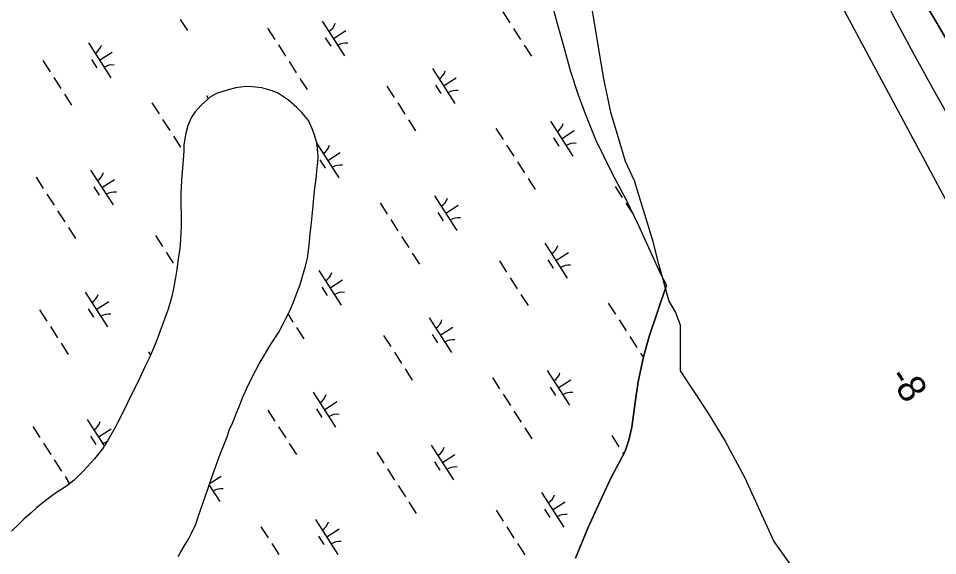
# Model space of a CAD drawing. Extents: x 3937982 to 3958556, y 219448 to 241894.
# Drawn here: x 3949325 to 3950436, y 224646 to 225295 of the extents above; entities that cross this region are included whole.
import ezdxf

# ---------------------------------------------------------------- set-up
doc = ezdxf.new("R2010")
doc.units = 0
for name, color, linetype in [('V-RIVR-EDGE', 7, 'Continuous'), ('V-RIVR-RANG', 7, 'Continuous'), ('V-TOPO-DPTH', 7, 'Continuous'), ('V-TOPO-MINR', 7, 'Continuous'), ('V-TOPO-SHOR', 7, 'Continuous'), ('V-WETL-SWMP', 7, 'Continuous')]:
    doc.layers.add(name, color=color, linetype=linetype)

msp = doc.modelspace()

# ---------------------------------------------------------------- linework, layer by layer
at = {"layer": 'V-RIVR-EDGE'}
for points in [[(3950018.001, 225306.414), (3950031.761, 225223.851), (3950040.608, 225181.586), (3950048.471, 225155.048), (3950058.3, 225122.612), (3950069.111, 225099.023), (3950090.735, 225028.254), (3950098.251, 224998.189)], [(3950098.243, 224998.381), (3950110.96, 224953.212), (3950118.893, 224939.611), (3950124.56, 224924.878), (3950124.56, 224887.477), (3950124.56, 224869.343), (3950157.428, 224819.475), (3950178.962, 224784.34), (3950202.763, 224740.139), (3950237.897, 224663.07), (3950262.831, 224627.936), (3950314.966, 224581.468), (3950347.834, 224550.867), (3950401.102, 224521.399), (3950455.503, 224488.531)]]:
    msp.add_lwpolyline(points, dxfattribs=at)
at = {"layer": 'V-TOPO-DPTH'}
for points in [[(3951131.518, 224213.954), (3950902.17, 224513.573), (3950592.78, 225014.631), (3950589.938, 225017.696), (3950532.216, 225120.153), (3950512.481, 225155.009), (3950492.647, 225189.808), (3950472.664, 225224.522), (3950452.583, 225259.179), (3950432.218, 225293.666), (3950411.575, 225327.984), (3950390.515, 225362.047), (3950369.176, 225395.94), (3950218.895, 225631.439), (3950205.782, 225651.837), (3950192.58, 225672.175), (3950179.783, 225691.607)], [(3951680.229, 223402.255), (3951578.518, 223569.264), (3951533.246, 223643.597), (3951487.972, 223717.928), (3951442.696, 223792.258), (3951397.418, 223866.587), (3950902.17, 224513.573), (3950592.78, 225014.631), (3950589.938, 225017.696), (3950532.216, 225120.153), (3950512.481, 225155.009), (3950492.647, 225189.808), (3950472.664, 225224.522), (3950452.583, 225259.179), (3950432.218, 225293.666), (3950411.575, 225327.984), (3950390.515, 225362.047), (3950369.176, 225395.94), (3950218.895, 225631.439), (3950205.782, 225651.837), (3950192.58, 225672.175), (3950179.783, 225691.607)], [(3950154.242, 225666.143), (3950155.218, 225664.85), (3950159.295, 225659.241), (3950163.235, 225653.541), (3950166.968, 225647.703), (3950170.564, 225641.773), (3950185.469, 225616.173), (3950195.874, 225597.123), (3950205.566, 225577.74), (3950214.186, 225557.858), (3950222.093, 225537.642), (3950239.689, 225488.764), (3950256.82, 225444.288), (3950275.232, 225400.383), (3950295.567, 225357.335), (3950317.183, 225314.858), (3950518.206, 224940.562)]]:
    msp.add_lwpolyline(points, dxfattribs=at)
at = {"layer": 'V-TOPO-MINR'}
for points in [[(3950179.783, 225691.607), (3950192.58, 225672.175), (3950205.782, 225651.837), (3950218.895, 225631.439), (3950369.176, 225395.94), (3950390.515, 225362.047), (3950411.575, 225327.984), (3950432.218, 225293.666), (3950452.583, 225259.179), (3950472.664, 225224.522), (3950492.647, 225189.808), (3950512.481, 225155.009), (3950532.216, 225120.153), (3950589.938, 225017.696), (3950592.78, 225014.631), (3950902.17, 224513.573), (3951397.418, 223866.587), (3951442.696, 223792.258), (3951487.972, 223717.928), (3951533.246, 223643.597), (3951578.518, 223569.264), (3951680.229, 223402.255)], [(3950165.159, 225681.309), (3950169.051, 225675.688), (3950177.749, 225662.755), (3950186.183, 225649.647), (3950194.44, 225636.423), (3950243.826, 225555.508), (3950268.931, 225513.1), (3950293.263, 225470.266), (3950316.432, 225426.793), (3950338.828, 225382.893), (3950360.999, 225338.862), (3950383.649, 225295.084), (3950407.015, 225251.683), (3950430.858, 225208.535), (3950553.653, 224990.574), (3950558.289, 224985.474), (3950786.467, 224611.132), (3950993.17, 224313.696), (3950995.512, 224310.763), (3951582.745, 223493.719), (3951602.364, 223461.504), (3951621.927, 223429.256), (3951641.408, 223396.958), (3951649.976, 223382.696)], [(3950154.242, 225666.143), (3950155.218, 225664.85), (3950159.295, 225659.241), (3950163.235, 225653.541), (3950166.968, 225647.703), (3950170.564, 225641.773), (3950185.469, 225616.173), (3950195.874, 225597.123), (3950205.566, 225577.74), (3950214.186, 225557.858), (3950222.093, 225537.642), (3950239.689, 225488.764), (3950256.82, 225444.288), (3950275.232, 225400.383), (3950295.567, 225357.335), (3950317.183, 225314.858), (3950518.206, 224940.562)]]:
    msp.add_lwpolyline(points, dxfattribs=at)
at = {"layer": 'V-TOPO-SHOR'}
msp.add_lwpolyline([(3949998.301, 224643.077), (3950012.907, 224679.3), (3950028.056, 224711.627), (3950040.889, 224739.779), (3950058.119, 224772.379), (3950062.461, 224785.665), (3950066.01, 224801.025), (3950070.253, 224830.946), (3950074.007, 224855.928), (3950080.329, 224886.123), (3950086.944, 224910.601), (3950108.205, 224972.631)], dxfattribs=at)
at = {"layer": 'V-WETL-SWMP'}
for p, q in [((3949967.53, 225320.61), (3949975.959, 225288.724)), ((3949520.61, 225293.601), (3949529.27, 225280.148)), ((3949910.192, 225303.004), (3949918.852, 225289.55)), ((3949626.197, 225283.075), (3949634.857, 225269.621)), ((3949692.062, 225291.67), (3949719.124, 225249.627)), ((3949923.182, 225282.823), (3949931.842, 225269.369)), ((3949975.959, 225288.724), (3949982.967, 225264.728)), ((3949695.858, 225271.517), (3949702.353, 225261.427)), ((3949705.593, 225270.648), (3949720.729, 225280.391)), ((3949409.629, 225265.33), (3949436.691, 225223.287)), ((3949639.187, 225262.894), (3949647.847, 225249.44)), ((3949936.172, 225262.642), (3949944.832, 225249.188)), ((3949982.967, 225264.728), (3949992.095, 225230.785)), ((3949423.16, 225244.309), (3949438.296, 225254.051)), ((3949354.763, 225243.933), (3949363.423, 225230.48)), ((3949413.425, 225245.178), (3949419.92, 225235.088)), ((3949652.177, 225242.713), (3949660.837, 225229.26)), ((3949825.191, 225234.371), (3949852.254, 225192.328)), ((3949992.095, 225230.785), (3950001.188, 225202.68)), ((3949367.753, 225223.753), (3949376.413, 225210.299)), ((3949665.167, 225222.533), (3949673.827, 225209.079)), ((3949838.722, 225213.35), (3949853.858, 225223.092)), ((3949578.389, 225208.809), (3949564.462, 225204.076)), ((3949587.679, 225211.035), (3949578.389, 225208.809)), ((3949599.764, 225212.656), (3949587.679, 225211.035)), ((3949607.518, 225212.392), (3949599.764, 225212.656)), ((3949619, 225210.908), (3949607.518, 225212.392)), ((3949630.492, 225207.875), (3949619, 225210.908)), ((3949637.951, 225205.128), (3949630.492, 225207.875)), ((3949647.602, 225198.672), (3949637.951, 225205.128)), ((3949770.325, 225212.974), (3949778.985, 225199.52)), ((3949828.987, 225214.219), (3949835.482, 225204.128)), ((3949380.743, 225203.572), (3949389.403, 225190.118)), ((3949486.33, 225193.045), (3949494.99, 225179.591)), ((3949550.256, 225194.069), (3949545.32, 225189.699)), ((3949557.042, 225200.311), (3949550.256, 225194.069)), ((3949552.195, 225201.64), (3949554.535, 225198.005)), ((3949564.462, 225204.076), (3949557.042, 225200.311)), ((3949651.338, 225196.213), (3949647.602, 225198.672)), ((3949661.313, 225187.279), (3949651.338, 225196.213)), ((3950001.188, 225202.68), (3950010.255, 225179.039)), ((3949545.32, 225189.699), (3949538.543, 225181.907)), ((3949667.55, 225181.423), (3949661.313, 225187.279)), ((3949783.315, 225192.793), (3949791.975, 225179.34)), ((3949499.32, 225172.865), (3949507.98, 225159.411)), ((3949534.238, 225175.679), (3949529.957, 225165.421)), ((3949538.543, 225181.907), (3949534.238, 225175.679)), ((3949675.36, 225171.546), (3949667.55, 225181.423)), ((3949680.386, 225160.721), (3949675.36, 225171.546)), ((3949796.305, 225172.613), (3949804.965, 225159.159)), ((3950010.255, 225179.039), (3950022.453, 225148.549)), ((3949529.957, 225165.421), (3949527.219, 225156.411)), ((3949682.906, 225153.914), (3949680.386, 225160.721)), ((3949901.892, 225162.086), (3949910.552, 225148.632)), ((3949967.757, 225170.681), (3949994.819, 225128.638)), ((3949512.31, 225152.684), (3949520.969, 225139.23)), ((3949526.019, 225149.582), (3949525.128, 225142.755)), ((3949527.219, 225156.411), (3949526.019, 225149.582)), ((3949685.442, 225144.626), (3949682.906, 225153.914)), ((3949971.553, 225150.529), (3949978.048, 225140.438)), ((3949981.288, 225149.659), (3949996.424, 225159.402)), ((3949525.128, 225142.755), (3949524.862, 225135.31)), ((3949686.412, 225137.809), (3949685.442, 225144.626)), ((3949685.527, 225144.026), (3949712.386, 225102.298)), ((3949687.092, 225127.58), (3949686.412, 225137.809)), ((3949914.882, 225141.905), (3949923.542, 225128.452)), ((3950022.453, 225148.549), (3950042.609, 225107.803)), ((3949524.862, 225135.31), (3949524.001, 225123.521)), ((3949686.822, 225120.756), (3949687.092, 225127.58)), ((3949698.855, 225123.32), (3949713.991, 225133.062)), ((3949524.001, 225123.521), (3949523.433, 225114.525)), ((3949685.638, 225111.135), (3949686.822, 225120.756)), ((3949689.12, 225124.189), (3949695.615, 225114.099)), ((3949927.872, 225121.725), (3949936.532, 225108.271)), ((3949412.327, 225111.611), (3949439.39, 225069.568)), ((3949523.433, 225114.525), (3949522.28, 225099.633)), ((3949684.179, 225095.622), (3949685.056, 225104.62)), ((3949685.056, 225104.62), (3949685.638, 225111.135)), ((3950042.609, 225107.803), (3950059.281, 225075.622)), ((3949346.462, 225103.016), (3949355.122, 225089.562)), ((3949425.859, 225090.589), (3949440.994, 225100.332)), ((3949522.28, 225099.633), (3949521.446, 225083.193)), ((3949683.28, 225090.345), (3949684.179, 225095.622)), ((3949940.862, 225101.544), (3949949.522, 225088.09)), ((3949359.452, 225082.835), (3949368.112, 225069.381)), ((3949416.123, 225091.458), (3949422.618, 225081.368)), ((3949521.446, 225083.193), (3949521.51, 225072.339)), ((3949682.11, 225078.244), (3949682.687, 225085.689)), ((3949682.687, 225085.689), (3949683.28, 225090.345)), ((3950046.02, 225091.985), (3950054.68, 225078.532)), ((3949521.51, 225072.339), (3949521.608, 225055.594)), ((3949680.643, 225063.97), (3949681.521, 225072.968)), ((3949681.521, 225072.968), (3949682.11, 225078.244)), ((3949762.025, 225072.057), (3949770.685, 225058.603)), ((3949827.89, 225080.652), (3949854.952, 225038.608)), ((3950059.01, 225071.805), (3950067.617, 225058.433)), ((3950059.281, 225075.622), (3950074.227, 225044.804)), ((3949372.442, 225062.654), (3949381.102, 225049.201)), ((3949680.067, 225056.524), (3949680.643, 225063.97)), ((3949831.686, 225060.499), (3949838.181, 225050.409)), ((3949841.421, 225059.63), (3949856.557, 225069.372)), ((3949521.608, 225055.594), (3949521.676, 225044.121)), ((3949678.587, 225044.421), (3949680.067, 225056.524)), ((3949775.015, 225051.876), (3949783.675, 225038.422)), ((3949385.432, 225042.474), (3949394.092, 225029.02)), ((3949521.676, 225044.121), (3949520.842, 225027.68)), ((3949677.712, 225035.113), (3949678.587, 225044.421)), ((3950074.227, 225044.804), (3950101.013, 224986.24)), ((3949490.591, 225032.915), (3949499.251, 225019.461)), ((3949520.842, 225027.68), (3949519.975, 225016.822)), ((3949676.245, 225020.84), (3949677.712, 225035.113)), ((3949788.005, 225031.695), (3949796.665, 225018.241)), ((3949519.975, 225016.822), (3949517.894, 225001.614)), ((3949674.165, 225005.322), (3949676.245, 225020.84)), ((3949961.019, 225023.353), (3949988.081, 224981.31)), ((3949503.581, 225012.734), (3949512.24, 224999.281)), ((3949672.051, 224995.696), (3949674.165, 225005.322)), ((3949800.995, 225011.514), (3949809.654, 224998.061)), ((3949974.55, 225002.331), (3949989.686, 225012.074)), ((3949517.894, 225001.614), (3949516.402, 224991.682)), ((3949668.1, 224982.029), (3949672.051, 224995.696)), ((3949906.153, 225001.956), (3949914.813, 224988.502)), ((3949964.815, 225003.201), (3949971.31, 224993.11)), ((3949514.908, 224982.06), (3949512.505, 224968.711)), ((3949516.402, 224991.682), (3949514.908, 224982.06)), ((3949665.36, 224973.33), (3949668.1, 224982.029)), ((3949688.023, 224990.622), (3949715.085, 224948.579)), ((3950101.013, 224986.24), (3950108.205, 224972.631)), ((3949660.781, 224960.899), (3949665.36, 224973.33)), ((3949701.554, 224969.6), (3949716.689, 224979.343)), ((3949919.143, 224981.775), (3949927.803, 224968.321)), ((3950108.205, 224972.631), (3950086.945, 224910.6)), ((3949405.589, 224964.283), (3949432.652, 224922.239)), ((3949512.505, 224968.711), (3949510.391, 224959.086)), ((3949657.724, 224953.438), (3949660.781, 224960.899)), ((3949691.819, 224970.47), (3949698.314, 224960.379)), ((3949932.133, 224961.594), (3949940.793, 224948.141)), ((3949419.121, 224943.261), (3949434.256, 224953.003)), ((3949510.391, 224959.086), (3949505.829, 224943.864)), ((3949652.832, 224941.625), (3949657.724, 224953.438)), ((3950037.72, 224951.068), (3950046.38, 224937.614)), ((3950103.585, 224959.663), (3950103.699, 224959.485)), ((3949350.723, 224942.886), (3949359.383, 224929.432)), ((3949409.385, 224944.13), (3949415.88, 224934.04)), ((3949505.829, 224943.864), (3949501.861, 224932.987)), ((3949649.154, 224934.161), (3949652.832, 224941.625)), ((3949501.861, 224932.987), (3949495.757, 224916.205)), ((3949639.647, 224916.119), (3949645.165, 224927.005)), ((3949645.165, 224927.005), (3949649.154, 224934.161)), ((3949650.808, 224937.517), (3949656.797, 224928.212)), ((3949821.152, 224933.323), (3949848.214, 224891.28)), ((3950050.71, 224930.887), (3950059.37, 224917.433)), ((3949363.713, 224922.705), (3949372.373, 224909.251)), ((3949495.757, 224916.205), (3949491.487, 224904.086)), ((3949635.039, 224908.65), (3949639.647, 224916.119)), ((3949661.127, 224921.485), (3949669.787, 224908.031)), ((3949834.683, 224912.302), (3949849.819, 224922.044)), ((3949627.662, 224897.443), (3949635.039, 224908.65)), ((3949766.286, 224911.926), (3949774.946, 224898.473)), ((3949824.948, 224913.171), (3949831.443, 224903.081)), ((3950063.7, 224910.706), (3950072.36, 224897.253)), ((3950086.945, 224910.6), (3950080.329, 224886.123)), ((3949376.703, 224902.524), (3949385.363, 224889.07)), ((3949491.487, 224904.086), (3949483.84, 224886.055)), ((3949623.055, 224889.973), (3949627.662, 224897.443)), ((3949483.84, 224886.055), (3949478.019, 224873.927)), ((3949482.29, 224891.998), (3949484.744, 224888.186)), ((3949615.993, 224877.838), (3949623.055, 224889.973)), ((3949779.276, 224891.746), (3949787.936, 224878.292)), ((3950080.329, 224886.123), (3950074.007, 224855.927)), ((3950076.69, 224890.526), (3950080.131, 224885.179)), ((3949478.019, 224873.927), (3949469.444, 224855.58)), ((3949611.391, 224869.438), (3949615.993, 224877.838)), ((3949792.266, 224871.565), (3949800.925, 224858.111)), ((3949604.954, 224856.686), (3949611.391, 224869.438)), ((3949897.853, 224861.038), (3949906.513, 224847.584)), ((3949963.718, 224869.633), (3949990.78, 224827.59)), ((3949469.444, 224855.58), (3949460.247, 224837.54)), ((3949600.972, 224848.289), (3949604.954, 224856.686)), ((3949967.514, 224849.481), (3949974.009, 224839.39)), ((3949977.249, 224848.612), (3949992.384, 224858.354)), ((3950074.007, 224855.927), (3950070.254, 224830.947)), ((3949595.769, 224836.475), (3949600.972, 224848.289)), ((3949681.285, 224843.294), (3949708.347, 224801.251)), ((3949910.843, 224840.858), (3949919.503, 224827.404)), ((3949460.247, 224837.54), (3949454.121, 224824.48)), ((3949591.495, 224824.976), (3949595.769, 224836.475)), ((3949694.816, 224822.272), (3949709.951, 224832.015)), ((3950070.254, 224830.947), (3950066.009, 224801.024)), ((3949454.121, 224824.48), (3949444.924, 224806.44)), ((3949585.99, 224811.919), (3949588.432, 224818.446)), ((3949588.432, 224818.446), (3949591.495, 224824.976)), ((3949626.418, 224821.897), (3949635.078, 224808.443)), ((3949685.081, 224823.142), (3949691.575, 224813.051)), ((3949923.832, 224820.677), (3949932.492, 224807.223)), ((3949408.288, 224810.563), (3949428.825, 224778.658)), ((3949444.924, 224806.44), (3949441.856, 224800.84)), ((3949579.872, 224797.618), (3949583.544, 224806.013)), ((3949583.544, 224806.013), (3949585.99, 224811.919)), ((3949342.423, 224801.968), (3949351.083, 224788.514)), ((3949421.819, 224789.541), (3949436.955, 224799.284)), ((3949441.856, 224800.84), (3949432.648, 224784.66)), ((3949577.741, 224790.784), (3949579.872, 224797.618)), ((3949639.408, 224801.716), (3949648.068, 224788.262)), ((3949936.822, 224800.496), (3949945.482, 224787.042)), ((3950066.009, 224801.024), (3950062.46, 224785.664)), ((3949412.084, 224790.411), (3949418.579, 224780.32)), ((3949432.648, 224784.66), (3949426.502, 224775.011)), ((3949574.074, 224781.459), (3949577.741, 224790.784)), ((3950041.981, 224790.938), (3950050.641, 224777.484)), ((3950062.46, 224785.664), (3950058.118, 224772.379)), ((3949355.413, 224781.787), (3949364.073, 224768.333)), ((3949426.502, 224775.011), (3949416.96, 224762.861)), ((3949569.797, 224770.58), (3949574.074, 224781.459)), ((3949652.398, 224781.535), (3949661.058, 224768.082)), ((3949757.985, 224771.009), (3949766.645, 224757.555)), ((3949823.85, 224779.604), (3949850.913, 224737.561)), ((3950058.118, 224772.379), (3950040.89, 224739.78)), ((3949368.403, 224761.607), (3949377.063, 224748.153)), ((3949416.96, 224762.861), (3949408.334, 224753.197)), ((3949561.251, 224747.272), (3949566.435, 224762.188)), ((3949566.435, 224762.188), (3949569.797, 224770.58)), ((3949837.382, 224758.582), (3949852.517, 224768.325)), ((3950054.971, 224770.757), (3950056.228, 224768.803)), ((3949408.334, 224753.197), (3949403.095, 224747.584)), ((3949770.975, 224750.828), (3949779.635, 224737.374)), ((3949827.646, 224759.451), (3949834.141, 224749.361)), ((3949381.393, 224741.426), (3949386.967, 224732.766)), ((3949396.621, 224741.034), (3949392.612, 224737.289)), ((3949403.095, 224747.584), (3949396.621, 224741.034)), ((3949556.135, 224733.006), (3949570.084, 224741.985)), ((3949557.588, 224737.327), (3949561.251, 224747.272)), ((3950040.89, 224739.78), (3950028.056, 224711.627)), ((3949379.644, 224727.6), (3949370.068, 224721.342)), ((3949385.204, 224731.354), (3949379.644, 224727.6)), ((3949392.612, 224737.289), (3949385.204, 224731.354)), ((3949553.93, 224726.452), (3949557.588, 224737.327)), ((3949555.559, 224731.294), (3949568.48, 224711.221)), ((3949783.965, 224730.647), (3949792.625, 224717.193)), ((3949363.583, 224716.652), (3949353.396, 224708.84)), ((3949370.068, 224721.342), (3949363.583, 224716.652)), ((3949548.133, 224710.293), (3949553.93, 224726.452)), ((3949956.98, 224722.305), (3949984.042, 224680.262)), ((3949353.396, 224708.84), (3949346.604, 224703.528)), ((3949542.646, 224694.135), (3949548.133, 224710.293)), ((3949796.955, 224710.467), (3949805.615, 224697.013)), ((3949970.511, 224701.284), (3949985.646, 224711.026)), ((3950028.056, 224711.627), (3950012.907, 224679.3)), ((3949340.435, 224697.91), (3949331.798, 224690.107)), ((3949346.604, 224703.528), (3949340.435, 224697.91)), ((3949539.603, 224684.194), (3949542.646, 224694.135)), ((3949902.114, 224700.908), (3949910.774, 224687.454)), ((3949960.776, 224702.153), (3949967.271, 224692.062)), ((3949325.631, 224684.178), (3949316.687, 224675.753)), ((3949331.798, 224690.107), (3949325.631, 224684.178)), ((3949534.397, 224672.999), (3949539.603, 224684.194)), ((3949683.983, 224689.574), (3949711.045, 224647.531)), ((3949530.408, 224665.843), (3949534.397, 224672.999)), ((3949618.118, 224680.979), (3949626.778, 224667.525)), ((3949697.514, 224668.553), (3949712.65, 224678.295)), ((3949915.103, 224680.727), (3949923.763, 224667.274)), ((3950012.907, 224679.3), (3949998.301, 224643.076)), ((3949526.725, 224659.31), (3949530.408, 224665.843)), ((3949631.108, 224660.799), (3949639.768, 224647.345)), ((3949687.779, 224669.422), (3949694.274, 224659.331)), ((3949928.093, 224660.547), (3949936.753, 224647.093)), ((3949518.126, 224644.994), (3949521.194, 224650.594)), ((3949521.194, 224650.594), (3949526.725, 224659.31))]:
    msp.add_line(p, q, dxfattribs=at)
for centre, start, end in [((3949690.843, 225294.003), 301.99668, 343.540338), ((3949408.41, 225267.663), 301.99668, 343.540338), ((3949720.743, 225247.551), 81.996677, 123.540335), ((3949438.31, 225221.211), 81.996677, 123.540335), ((3949823.972, 225236.704), 301.99668, 343.540338), ((3949853.872, 225190.252), 81.996677, 123.540335), ((3949966.538, 225173.014), 301.99668, 343.540338), ((3949684.105, 225146.674), 301.99668, 343.540338), ((3949996.438, 225126.562), 81.996677, 123.540335), ((3949714.005, 225100.223), 81.996677, 123.540335), ((3949411.108, 225113.944), 301.99668, 343.540338), ((3949441.008, 225067.492), 81.996677, 123.540335), ((3949826.671, 225082.984), 301.99668, 343.540338), ((3949856.571, 225036.532), 81.996677, 123.540335), ((3949959.8, 225025.686), 301.99668, 343.540338), ((3949989.7, 224979.234), 81.996677, 123.540335), ((3949686.803, 224992.955), 301.99668, 343.540338), ((3949404.37, 224966.615), 301.99668, 343.540338), ((3949716.703, 224946.503), 81.996677, 123.540335), ((3949434.27, 224920.164), 81.996677, 123.540335), ((3949819.933, 224935.656), 301.99668, 343.540338), ((3949849.833, 224889.204), 81.996677, 123.540335), ((3949962.498, 224871.966), 301.99668, 343.540338), ((3949680.065, 224845.627), 301.99668, 343.540338), ((3949992.398, 224825.514), 81.996677, 123.540335), ((3949709.965, 224799.175), 81.996677, 123.540335), ((3949407.069, 224812.896), 301.99668, 343.540338), ((3949436.969, 224766.444), 107.154107, 123.540335), ((3949822.631, 224781.937), 301.99668, 343.540338), ((3949852.531, 224735.485), 81.996677, 123.540335), ((3949570.098, 224709.145), 81.996677, 123.540335), ((3949955.76, 224724.638), 301.99668, 343.540338), ((3949985.66, 224678.186), 81.996677, 123.540335), ((3949682.764, 224691.907), 301.99668, 343.540338), ((3949712.664, 224645.455), 81.996677, 123.540335)]:
    msp.add_arc(centre, 17.623, start, end, dxfattribs=at)

# ---------------------------------------------------------------- texts
at = {"layer": 'V-RIVR-RANG'}
msp.add_text('-8', height=33.5, rotation=302.718326, dxfattribs=at).set_placement((3950375.616, 224861.726))

doc.saveas('drawing.dxf')
